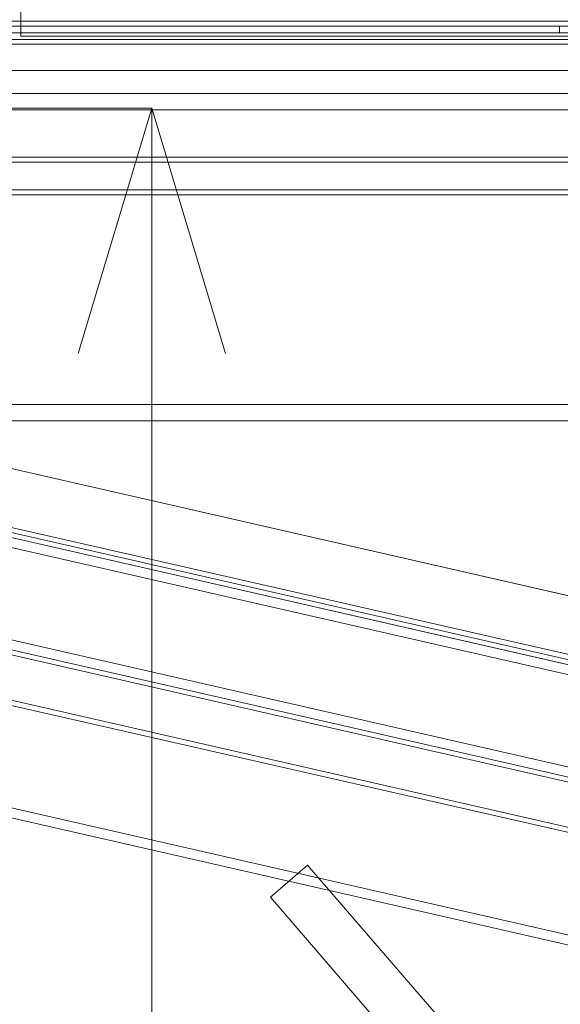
# Model space of a CAD drawing. Header units: millimetres. Extents: x -3490 to 61924, y -72580 to 6847.
# Tile 776 of 1056: x 24569 to 24900, y 694 to 1295. Entities that reach past the tile are written whole.
import ezdxf

# ---------------------------------------------------------------- set-up
doc = ezdxf.new("R2010")
doc.units = ezdxf.units.MM
for name, color, linetype, lineweight in [('COTAS_P', 1, 'Continuous', 0), ('lateral_briquetadora', 7, 'Continuous', 0), ('lateral_C05', 7, 'Continuous', 0), ('lateral_C10', 7, 'Continuous', 0)]:
    doc.layers.add(name, color=color, linetype=linetype, lineweight=lineweight)
doc.dimstyles.new('R19_100', dxfattribs={"dimtxt": 250, "dimasz": 150, "dimexe": 150, "dimexo": 80, "dimgap": 100, "dimtad": 1, "dimtih": 1, "dimtoh": 1, "dimdsep": 46, "dimcen": 0.09, "dimadec": 0, "dimazin": 0, "dimtfac": 1, "dimtdec": 4, "dimtofl": 0, "dimtmove": 0, "dimatfit": 3, "dimfxl": 1, "dimtolj": 1, "dimtzin": 0, "dimarcsym": 0})

# ---------------------------------------------------------------- blocks, each defined once
blk = doc.blocks.new('DIM_R29_4')
at = {"layer": 'COTAS_P'}
for p, q in [((15248.37, 1279.09), (24311.82, 4109.09)), ((24311.82, 4109.09), (24155.23, 4107.34)), ((24311.82, 4109.09), (24182.05, 4021.43)), ((24580.07, 3250), (24311.82, 4109.09)), ((15248.37, 1279.09), (15378.14, 1366.76)), ((15248.37, 1279.09), (15404.97, 1280.85)), ((15516.62, 420), (15248.37, 1279.09))]:
    blk.add_line(p, q, dxfattribs=at)
blk.add_text('9495 P', height=250, rotation=17.34062, dxfattribs=at).set_placement((19750.29, 2789.55))
blk = doc.blocks.new('DIM_R29_6')
at = {"layer": 'COTAS_P'}
for p, q in [((24580.07, 3250), (24980.07, 3250)), ((24980.07, 3250), (24935.07, 3100)), ((24980.07, 0), (24980.07, 3250)), ((24980.07, 3250), (25025.07, 3100)), ((24980.07, 0), (24935.07, 150)), ((24980.07, 0), (25025.07, 150)), ((24580.07, 0), (24980.07, 0))]:
    blk.add_line(p, q, dxfattribs=at)
blk.add_text('3250 P', height=250, rotation=90, dxfattribs=at).set_placement((24880.07, 1625))
blk = doc.blocks.new('DIM_R29_7')
at = {"layer": 'COTAS_P'}
for p, q in [((24250.07, 2141), (24400.07, 2186)), ((26750.07, 2141), (26600.07, 2186)), ((24250.07, 1241), (24250.07, 2141)), ((24250.07, 2141), (26750.07, 2141)), ((24250.07, 2141), (24400.07, 2096)), ((26750.07, 2141), (26600.07, 2096)), ((26750.07, 1241), (26750.07, 2141))]:
    blk.add_line(p, q, dxfattribs=at)
blk.add_text('2500 P', height=250, dxfattribs=at).set_placement((25500.07, 2241))
blk = doc.blocks.new('DIM_R29_8')
at = {"layer": 'COTAS_P'}
for p, q in [((24250.07, 1241), (24650.07, 1241)), ((24650.07, 1241), (24605.07, 1091)), ((24650.07, 0), (24650.07, 1241)), ((24650.07, 1241), (24695.07, 1091)), ((24650.07, 0), (24605.07, 150)), ((24650.07, 0), (24695.07, 150)), ((24250.07, 0), (24650.07, 0))]:
    blk.add_line(p, q, dxfattribs=at)
blk.add_text('1241 P', height=250, rotation=90, dxfattribs=at).set_placement((24550.07, 620.5))
blk = doc.blocks.new('DIM_R29_19')
at = {"layer": 'COTAS_P'}
for p, q in [((18820, 2240), (18619.96, 1362.51)), ((18619.96, 1362.51), (18776.21, 1373.05)), ((27699.96, -707.49), (18619.96, 1362.51)), ((18619.96, 1362.51), (18756.2, 1285.3)), ((27900, 170), (27699.96, -707.49)), ((27699.96, -707.49), (27563.71, -630.27)), ((27699.96, -707.49), (27543.71, -718.02))]:
    blk.add_line(p, q, dxfattribs=at)
blk.add_text('9312.96 P', height=250, rotation=167.15756, dxfattribs=at).set_placement((23137.73, 230.02))

msp = doc.modelspace()

# ---------------------------------------------------------------- linework, layer by layer
at = {"layer": 'lateral_briquetadora'}
for p, q in [((24570.067, 1315), (24570.067, 1285)), ((24570.067, 1285), (25130.067, 1285)), ((23750.067, 1264), (25950.067, 1264)), ((24980.067, 1264), (24000.067, 1264)), ((24150.067, 1264), (25950.067, 1264)), ((23750.067, 1250), (25950.067, 1250)), ((23900.067, 1250), (25800.067, 1250)), ((24150.067, 1250), (25800.067, 1250)), ((23750.067, 1240), (25950.067, 1240)), ((23900.067, 1240), (25800.067, 1240)), ((23750.067, 1060), (25950.067, 1060)), ((23900.067, 1060), (25800.067, 1060)), ((23900.067, 1050), (25800.067, 1050))]:
    msp.add_line(p, q, dxfattribs=at)
at = {"layer": 'lateral_C05'}
for p, q in [((24250.067, 1294), (26750.067, 1294)), ((24310.067, 1294), (26690.067, 1294)), ((24596.946, 1294), (24596.956, 1294)), ((24596.956, 1294), (24596.973, 1294)), ((24596.973, 1294), (24596.997, 1294)), ((24596.997, 1294), (24597.028, 1294)), ((24597.028, 1294), (24597.065, 1294)), ((24597.065, 1294), (24597.108, 1294)), ((24597.108, 1294), (24597.158, 1294)), ((24597.158, 1294), (24597.215, 1294)), ((24597.215, 1294), (24597.277, 1294)), ((24597.277, 1294), (24597.346, 1294)), ((24597.346, 1294), (24597.42, 1294)), ((24597.42, 1294), (24597.5, 1294)), ((24597.5, 1294), (24597.586, 1294)), ((24597.586, 1294), (24597.677, 1294)), ((24597.677, 1294), (24597.772, 1294)), ((24597.772, 1294), (24597.873, 1294)), ((24597.873, 1294), (24597.978, 1294)), ((24597.978, 1294), (24598.087, 1294)), ((24598.087, 1294), (24598.2, 1294)), ((24598.2, 1294), (24598.317, 1294)), ((24598.317, 1294), (24598.438, 1294)), ((24598.438, 1294), (24598.561, 1294)), ((24598.561, 1294), (24598.688, 1294)), ((24598.688, 1294), (24598.817, 1294)), ((24598.817, 1294), (24598.948, 1294)), ((24598.948, 1294), (24599.081, 1294)), ((24599.081, 1294), (24599.215, 1294)), ((24599.215, 1294), (24599.351, 1294)), ((24599.351, 1294), (24599.487, 1294)), ((24599.487, 1294), (24599.624, 1294)), ((24599.624, 1294), (24599.761, 1294)), ((24599.761, 1294), (24599.898, 1294)), ((24599.898, 1294), (24600.034, 1294)), ((24600.034, 1294), (24600.17, 1294)), ((24600.17, 1294), (24600.304, 1294)), ((24600.304, 1294), (24600.437, 1294)), ((24600.437, 1294), (24600.568, 1294)), ((24600.568, 1294), (24600.697, 1294)), ((24600.697, 1294), (24600.824, 1294)), ((24600.824, 1294), (24600.947, 1294)), ((24600.947, 1294), (24601.067, 1294)), ((24601.067, 1294), (24601.184, 1294)), ((24601.184, 1294), (24601.298, 1294)), ((24601.298, 1294), (24601.407, 1294)), ((24601.407, 1294), (24601.512, 1294)), ((24601.512, 1294), (24601.613, 1294)), ((24601.613, 1294), (24601.708, 1294)), ((24601.708, 1294), (24601.799, 1294)), ((24601.799, 1294), (24601.885, 1294)), ((24601.885, 1294), (24601.965, 1294)), ((24601.965, 1294), (24602.039, 1294)), ((24602.039, 1294), (24602.108, 1294)), ((24602.108, 1294), (24602.17, 1294)), ((24602.17, 1294), (24602.227, 1294)), ((24602.227, 1294), (24602.277, 1294)), ((24602.277, 1294), (24602.32, 1294)), ((24602.32, 1294), (24602.357, 1294)), ((24602.357, 1294), (24602.388, 1294)), ((24602.388, 1294), (24602.412, 1294)), ((24602.412, 1294), (24602.429, 1294)), ((24602.429, 1294), (24602.439, 1294)), ((24866.571, 1294), (24866.581, 1294)), ((24866.581, 1294), (24866.598, 1294)), ((24866.598, 1294), (24866.622, 1294)), ((24866.622, 1294), (24866.653, 1294)), ((24866.653, 1294), (24866.69, 1294)), ((24866.69, 1294), (24866.733, 1294)), ((24866.733, 1294), (24866.783, 1294)), ((24866.783, 1294), (24866.84, 1294)), ((24866.84, 1294), (24866.902, 1294)), ((24866.902, 1294), (24866.971, 1294)), ((24866.971, 1294), (24867.045, 1294)), ((24867.045, 1294), (24867.125, 1294)), ((24867.125, 1294), (24867.211, 1294)), ((24867.211, 1294), (24867.302, 1294)), ((24867.302, 1294), (24867.397, 1294)), ((24867.397, 1294), (24867.498, 1294)), ((24867.498, 1294), (24867.603, 1294)), ((24867.603, 1294), (24867.712, 1294)), ((24867.712, 1294), (24867.825, 1294)), ((24867.825, 1294), (24867.942, 1294)), ((24867.942, 1294), (24868.063, 1294)), ((24868.063, 1294), (24868.186, 1294)), ((24868.186, 1294), (24868.313, 1294)), ((24868.313, 1294), (24868.442, 1294)), ((24868.442, 1294), (24868.573, 1294)), ((24868.573, 1294), (24868.706, 1294)), ((24868.706, 1294), (24868.84, 1294)), ((24868.84, 1294), (24868.976, 1294)), ((24868.976, 1294), (24869.112, 1294)), ((24869.112, 1294), (24869.249, 1294)), ((24869.249, 1294), (24869.386, 1294)), ((24869.386, 1294), (24869.523, 1294)), ((24869.523, 1294), (24869.659, 1294)), ((24869.659, 1294), (24869.795, 1294)), ((24869.795, 1294), (24869.929, 1294)), ((24869.929, 1294), (24870.062, 1294)), ((24870.062, 1294), (24870.193, 1294)), ((24870.193, 1294), (24870.322, 1294)), ((24870.322, 1294), (24870.449, 1294)), ((24870.449, 1294), (24870.572, 1294)), ((24870.572, 1294), (24870.692, 1294)), ((24870.692, 1294), (24870.809, 1294)), ((24870.809, 1294), (24870.923, 1294)), ((24870.923, 1294), (24871.032, 1294)), ((24871.032, 1294), (24871.137, 1294)), ((24871.137, 1294), (24871.238, 1294)), ((24871.238, 1294), (24871.333, 1294)), ((24871.333, 1294), (24871.424, 1294)), ((24871.424, 1294), (24871.51, 1294)), ((24871.51, 1294), (24871.59, 1294)), ((24871.59, 1294), (24871.664, 1294)), ((24871.664, 1294), (24871.733, 1294)), ((24871.733, 1294), (24871.795, 1294)), ((24871.795, 1294), (24871.852, 1294)), ((24871.852, 1294), (24871.902, 1294)), ((24871.902, 1294), (24871.945, 1294)), ((24871.945, 1294), (24871.982, 1294)), ((24871.982, 1294), (24872.013, 1294)), ((24872.013, 1294), (24872.037, 1294)), ((24872.037, 1294), (24872.054, 1294)), ((24872.054, 1294), (24872.064, 1294)), ((24250.067, 1291), (26750.067, 1291)), ((24300.067, 1291), (24899.317, 1291)), ((24310.067, 1291), (26690.067, 1291)), ((24596.696, 1291), (24596.707, 1291)), ((24596.707, 1291), (24596.726, 1291)), ((24596.726, 1291), (24596.752, 1291)), ((24596.752, 1291), (24596.785, 1291)), ((24596.785, 1291), (24596.826, 1291)), ((24596.826, 1291), (24596.873, 1291)), ((24596.873, 1291), (24596.928, 1291)), ((24596.928, 1291), (24596.99, 1291)), ((24596.946, 1291), (24596.956, 1291)), ((24596.956, 1291), (24596.973, 1291)), ((24596.973, 1291), (24596.997, 1291)), ((24596.99, 1291), (24597.058, 1291)), ((24596.997, 1291), (24597.028, 1291)), ((24597.028, 1291), (24597.065, 1291)), ((24597.058, 1291), (24597.133, 1291)), ((24597.065, 1291), (24597.108, 1291)), ((24597.108, 1291), (24597.158, 1291)), ((24597.133, 1291), (24597.214, 1291)), ((24597.158, 1291), (24597.215, 1291)), ((24597.214, 1291), (24597.301, 1291)), ((24597.215, 1291), (24597.277, 1291)), ((24597.277, 1291), (24597.346, 1291)), ((24597.301, 1291), (24597.394, 1291)), ((24597.346, 1291), (24597.42, 1291)), ((24597.394, 1291), (24597.493, 1291)), ((24597.42, 1291), (24597.5, 1291)), ((24597.493, 1291), (24597.598, 1291)), ((24597.5, 1291), (24597.586, 1291)), ((24597.586, 1291), (24597.677, 1291)), ((24597.598, 1291), (24597.707, 1291)), ((24597.677, 1291), (24597.772, 1291)), ((24597.707, 1291), (24597.822, 1291)), ((24597.772, 1291), (24597.873, 1291)), ((24597.822, 1291), (24597.941, 1291)), ((24597.873, 1291), (24597.978, 1291)), ((24597.941, 1291), (24598.065, 1291)), ((24597.978, 1291), (24598.087, 1291)), ((24598.065, 1291), (24598.192, 1291)), ((24598.087, 1291), (24598.2, 1291)), ((24598.192, 1291), (24598.324, 1291)), ((24598.2, 1291), (24598.317, 1291)), ((24598.317, 1291), (24598.438, 1291)), ((24598.324, 1291), (24598.459, 1291)), ((24598.438, 1291), (24598.561, 1291)), ((24598.459, 1291), (24598.596, 1291)), ((24598.561, 1291), (24598.688, 1291)), ((24598.596, 1291), (24598.737, 1291)), ((24598.688, 1291), (24598.817, 1291)), ((24598.737, 1291), (24598.88, 1291)), ((24598.817, 1291), (24598.948, 1291)), ((24598.88, 1291), (24599.025, 1291)), ((24598.948, 1291), (24599.081, 1291)), ((24599.025, 1291), (24599.172, 1291)), ((24599.081, 1291), (24599.215, 1291)), ((24599.172, 1291), (24599.319, 1291)), ((24599.215, 1291), (24599.351, 1291)), ((24599.319, 1291), (24599.468, 1291)), ((24599.351, 1291), (24599.487, 1291)), ((24599.468, 1291), (24599.618, 1291)), ((24599.487, 1291), (24599.624, 1291)), ((24599.618, 1291), (24599.767, 1291)), ((24599.624, 1291), (24599.761, 1291)), ((24599.761, 1291), (24599.898, 1291)), ((24599.767, 1291), (24599.917, 1291)), ((24599.898, 1291), (24600.034, 1291)), ((24599.917, 1291), (24600.066, 1291)), ((24600.034, 1291), (24600.17, 1291)), ((24600.066, 1291), (24600.213, 1291)), ((24600.17, 1291), (24600.304, 1291)), ((24600.213, 1291), (24600.36, 1291)), ((24600.304, 1291), (24600.437, 1291)), ((24600.36, 1291), (24600.505, 1291)), ((24600.437, 1291), (24600.568, 1291)), ((24600.505, 1291), (24600.648, 1291)), ((24600.568, 1291), (24600.697, 1291)), ((24600.648, 1291), (24600.789, 1291)), ((24600.697, 1291), (24600.824, 1291)), ((24600.789, 1291), (24600.926, 1291)), ((24600.824, 1291), (24600.947, 1291)), ((24600.926, 1291), (24601.061, 1291)), ((24600.947, 1291), (24601.067, 1291)), ((24601.061, 1291), (24601.192, 1291)), ((24601.067, 1291), (24601.184, 1291)), ((24601.184, 1291), (24601.298, 1291)), ((24601.192, 1291), (24601.32, 1291)), ((24601.298, 1291), (24601.407, 1291)), ((24601.32, 1291), (24601.444, 1291)), ((24601.407, 1291), (24601.512, 1291)), ((24601.444, 1291), (24601.563, 1291)), ((24601.512, 1291), (24601.613, 1291)), ((24601.563, 1291), (24601.678, 1291)), ((24601.613, 1291), (24601.708, 1291)), ((24601.678, 1291), (24601.787, 1291)), ((24601.708, 1291), (24601.799, 1291)), ((24601.787, 1291), (24601.892, 1291)), ((24601.799, 1291), (24601.885, 1291)), ((24601.885, 1291), (24601.965, 1291)), ((24601.892, 1291), (24601.991, 1291)), ((24601.965, 1291), (24602.039, 1291)), ((24601.991, 1291), (24602.084, 1291)), ((24602.039, 1291), (24602.108, 1291)), ((24602.084, 1291), (24602.171, 1291)), ((24602.108, 1291), (24602.17, 1291)), ((24602.17, 1291), (24602.227, 1291)), ((24602.171, 1291), (24602.252, 1291)), ((24602.227, 1291), (24602.277, 1291)), ((24602.252, 1291), (24602.327, 1291)), ((24602.277, 1291), (24602.32, 1291)), ((24602.32, 1291), (24602.357, 1291)), ((24602.327, 1291), (24602.395, 1291)), ((24602.357, 1291), (24602.388, 1291)), ((24602.388, 1291), (24602.412, 1291)), ((24602.395, 1291), (24602.457, 1291)), ((24602.412, 1291), (24602.429, 1291)), ((24602.429, 1291), (24602.439, 1291)), ((24602.457, 1291), (24602.512, 1291)), ((24602.512, 1291), (24602.559, 1291)), ((24602.559, 1291), (24602.6, 1291)), ((24602.6, 1291), (24602.633, 1291)), ((24602.633, 1291), (24602.659, 1291)), ((24602.659, 1291), (24602.678, 1291)), ((24602.678, 1291), (24602.689, 1291)), ((24862.326, 1291), (24862.341, 1291)), ((24862.341, 1291), (24862.363, 1291)), ((24862.363, 1291), (24862.393, 1291)), ((24862.393, 1291), (24862.43, 1291)), ((24862.43, 1291), (24862.474, 1291)), ((24862.474, 1291), (24862.525, 1291)), ((24862.525, 1291), (24862.583, 1291)), ((24862.583, 1291), (24862.648, 1291)), ((24862.648, 1291), (24862.719, 1291)), ((24862.719, 1291), (24862.797, 1291)), ((24862.797, 1291), (24862.882, 1291)), ((24862.882, 1291), (24862.972, 1291)), ((24862.972, 1291), (24863.068, 1291)), ((24863.068, 1291), (24863.17, 1291)), ((24863.17, 1291), (24863.277, 1291)), ((24863.277, 1291), (24863.389, 1291)), ((24863.389, 1291), (24863.506, 1291)), ((24863.506, 1291), (24863.628, 1291)), ((24863.628, 1291), (24863.753, 1291)), ((24863.753, 1291), (24863.883, 1291)), ((24863.883, 1291), (24864.016, 1291)), ((24864.016, 1291), (24864.152, 1291)), ((24864.152, 1291), (24864.291, 1291)), ((24864.198, 1291), (24864.211, 1291)), ((24864.221, 1291), (24864.204, 1291)), ((24864.211, 1291), (24864.231, 1291)), ((24864.245, 1291), (24864.221, 1291)), ((24864.231, 1291), (24864.259, 1291)), ((24864.277, 1291), (24864.245, 1291)), ((24864.259, 1291), (24864.294, 1291)), ((24864.316, 1291), (24864.277, 1291)), ((24864.291, 1291), (24864.433, 1291)), ((24864.294, 1291), (24864.336, 1291)), ((24864.362, 1291), (24864.316, 1291)), ((24864.336, 1291), (24864.385, 1291)), ((24864.415, 1291), (24864.362, 1291)), ((24864.385, 1291), (24864.442, 1291)), ((24864.475, 1291), (24864.415, 1291)), ((24864.433, 1291), (24864.577, 1291)), ((24864.442, 1291), (24864.505, 1291)), ((24864.542, 1291), (24864.475, 1291)), ((24864.505, 1291), (24864.575, 1291)), ((24864.615, 1291), (24864.542, 1291)), ((24864.651, 1291), (24864.575, 1291)), ((24864.577, 1291), (24864.723, 1291)), ((24864.695, 1291), (24864.615, 1291)), ((24868.901, 1291), (24864.651, 1291)), ((24864.78, 1291), (24864.695, 1291)), ((24864.723, 1291), (24864.87, 1291)), ((24864.872, 1291), (24864.78, 1291)), ((24864.87, 1291), (24865.019, 1291)), ((24864.97, 1291), (24864.872, 1291)), ((24865.073, 1291), (24864.97, 1291)), ((24865.019, 1291), (24865.168, 1291)), ((24865.182, 1291), (24865.073, 1291)), ((24865.317, 1291), (24865.168, 1291)), ((24865.295, 1291), (24865.182, 1291)), ((24865.413, 1291), (24865.295, 1291)), ((24873.317, 1291), (24865.317, 1291)), ((24865.536, 1291), (24865.413, 1291)), ((24865.663, 1291), (24865.536, 1291)), ((24865.793, 1291), (24865.663, 1291)), ((24865.927, 1291), (24865.793, 1291)), ((24866.064, 1291), (24865.927, 1291)), ((24866.204, 1291), (24866.064, 1291)), ((24866.347, 1291), (24866.204, 1291)), ((24866.491, 1291), (24866.347, 1291)), ((24866.638, 1291), (24866.491, 1291)), ((24866.571, 1291), (24866.581, 1291)), ((24866.581, 1291), (24866.598, 1291)), ((24866.598, 1291), (24866.622, 1291)), ((24866.622, 1291), (24866.653, 1291)), ((24866.785, 1291), (24866.638, 1291)), ((24866.653, 1291), (24866.69, 1291)), ((24866.69, 1291), (24866.733, 1291)), ((24866.733, 1291), (24866.783, 1291)), ((24866.783, 1291), (24866.84, 1291)), ((24866.934, 1291), (24866.785, 1291)), ((24866.84, 1291), (24866.902, 1291)), ((24866.902, 1291), (24866.971, 1291)), ((24867.083, 1291), (24866.934, 1291)), ((24866.971, 1291), (24867.045, 1291)), ((24867.045, 1291), (24867.125, 1291)), ((24867.233, 1291), (24867.083, 1291)), ((24867.125, 1291), (24867.211, 1291)), ((24867.211, 1291), (24867.302, 1291)), ((24867.382, 1291), (24867.233, 1291)), ((24867.302, 1291), (24867.397, 1291)), ((24867.531, 1291), (24867.382, 1291)), ((24867.397, 1291), (24867.498, 1291)), ((24867.498, 1291), (24867.603, 1291)), ((24867.679, 1291), (24867.531, 1291)), ((24867.603, 1291), (24867.712, 1291)), ((24867.826, 1291), (24867.679, 1291)), ((24867.712, 1291), (24867.825, 1291)), ((24867.825, 1291), (24867.942, 1291)), ((24867.972, 1291), (24867.826, 1291)), ((24867.942, 1291), (24868.063, 1291)), ((24868.115, 1291), (24867.972, 1291)), ((24868.063, 1291), (24868.186, 1291)), ((24868.256, 1291), (24868.115, 1291)), ((24868.186, 1291), (24868.313, 1291)), ((24868.395, 1291), (24868.256, 1291)), ((24868.313, 1291), (24868.442, 1291)), ((24868.53, 1291), (24868.395, 1291)), ((24868.442, 1291), (24868.573, 1291)), ((24868.662, 1291), (24868.53, 1291)), ((24868.573, 1291), (24868.706, 1291)), ((24868.791, 1291), (24868.662, 1291)), ((24868.706, 1291), (24868.84, 1291)), ((24868.916, 1291), (24868.791, 1291)), ((24868.84, 1291), (24868.976, 1291)), ((24868.901, 1291), (24868.983, 1291)), ((24869.036, 1291), (24868.916, 1291)), ((24868.976, 1291), (24869.112, 1291)), ((24868.983, 1291), (24869.071, 1291)), ((24869.152, 1291), (24869.036, 1291)), ((24869.071, 1291), (24869.165, 1291)), ((24869.112, 1291), (24869.249, 1291)), ((24869.262, 1291), (24869.152, 1291)), ((24869.165, 1291), (24869.265, 1291)), ((24869.249, 1291), (24869.386, 1291)), ((24869.368, 1291), (24869.262, 1291)), ((24869.265, 1291), (24869.37, 1291)), ((24869.468, 1291), (24869.368, 1291)), ((24869.37, 1291), (24869.48, 1291)), ((24869.386, 1291), (24869.523, 1291)), ((24869.563, 1291), (24869.468, 1291)), ((24869.48, 1291), (24869.595, 1291)), ((24869.523, 1291), (24869.659, 1291)), ((24869.652, 1291), (24869.563, 1291)), ((24869.595, 1291), (24869.715, 1291)), ((24869.734, 1291), (24869.652, 1291)), ((24869.659, 1291), (24869.795, 1291)), ((24869.715, 1291), (24869.839, 1291)), ((24869.734, 1291), (24873.984, 1291)), ((24869.795, 1291), (24869.929, 1291)), ((24869.839, 1291), (24869.967, 1291)), ((24869.929, 1291), (24870.062, 1291)), ((24869.967, 1291), (24870.098, 1291)), ((24870.062, 1291), (24870.193, 1291)), ((24870.098, 1291), (24870.233, 1291)), ((24870.193, 1291), (24870.322, 1291)), ((24870.233, 1291), (24870.371, 1291)), ((24870.322, 1291), (24870.449, 1291)), ((24870.371, 1291), (24870.511, 1291)), ((24870.449, 1291), (24870.572, 1291)), ((24870.511, 1291), (24870.654, 1291)), ((24870.572, 1291), (24870.692, 1291)), ((24870.654, 1291), (24870.798, 1291)), ((24870.692, 1291), (24870.809, 1291)), ((24870.798, 1291), (24870.944, 1291)), ((24870.809, 1291), (24870.923, 1291)), ((24870.923, 1291), (24871.032, 1291)), ((24870.944, 1291), (24871.092, 1291)), ((24871.032, 1291), (24871.137, 1291)), ((24871.092, 1291), (24871.24, 1291)), ((24871.137, 1291), (24871.238, 1291)), ((24871.238, 1291), (24871.333, 1291)), ((24871.24, 1291), (24871.389, 1291)), ((24871.333, 1291), (24871.424, 1291)), ((24871.389, 1291), (24871.538, 1291)), ((24871.424, 1291), (24871.51, 1291)), ((24871.51, 1291), (24871.59, 1291)), ((24871.538, 1291), (24871.687, 1291)), ((24871.59, 1291), (24871.664, 1291)), ((24871.664, 1291), (24871.733, 1291)), ((24871.687, 1291), (24871.835, 1291)), ((24871.733, 1291), (24871.795, 1291)), ((24871.795, 1291), (24871.852, 1291)), ((24871.835, 1291), (24871.982, 1291)), ((24871.852, 1291), (24871.902, 1291)), ((24871.902, 1291), (24871.945, 1291)), ((24871.945, 1291), (24871.982, 1291)), ((24871.982, 1291), (24872.128, 1291)), ((24871.982, 1291), (24872.013, 1291)), ((24872.013, 1291), (24872.037, 1291)), ((24872.037, 1291), (24872.054, 1291)), ((24872.054, 1291), (24872.064, 1291)), ((24872.128, 1291), (24872.272, 1291)), ((24872.272, 1291), (24872.414, 1291)), ((24872.414, 1291), (24872.553, 1291)), ((24872.553, 1291), (24872.69, 1291)), ((24872.69, 1291), (24872.824, 1291)), ((24872.824, 1291), (24872.955, 1291)), ((24872.955, 1291), (24873.081, 1291)), ((24873.081, 1291), (24873.204, 1291)), ((24873.204, 1291), (24873.322, 1291)), ((24873.317, 1291), (24873.465, 1291)), ((24873.322, 1291), (24873.436, 1291)), ((24873.436, 1291), (24873.545, 1291)), ((24873.465, 1291), (24873.612, 1291)), ((24873.545, 1291), (24873.648, 1291)), ((24873.612, 1291), (24873.758, 1291)), ((24873.648, 1291), (24873.747, 1291)), ((24873.747, 1291), (24873.839, 1291)), ((24873.758, 1291), (24873.903, 1291)), ((24873.839, 1291), (24873.926, 1291)), ((24873.903, 1291), (24874.046, 1291)), ((24873.926, 1291), (24874.006, 1291)), ((24873.984, 1291), (24874.056, 1291)), ((24874.006, 1291), (24874.08, 1291)), ((24874.046, 1291), (24874.188, 1291)), ((24874.122, 1291), (24874.056, 1291)), ((24874.08, 1291), (24874.148, 1291)), ((24874.182, 1291), (24874.122, 1291)), ((24874.148, 1291), (24874.209, 1291)), ((24874.236, 1291), (24874.182, 1291)), ((24874.188, 1291), (24874.328, 1291)), ((24874.209, 1291), (24874.263, 1291)), ((24874.284, 1291), (24874.236, 1291)), ((24874.263, 1291), (24874.31, 1291)), ((24874.326, 1291), (24874.284, 1291)), ((24874.31, 1291), (24874.35, 1291)), ((24874.361, 1291), (24874.326, 1291)), ((24874.328, 1291), (24874.466, 1291)), ((24874.35, 1291), (24874.383, 1291)), ((24874.39, 1291), (24874.361, 1291)), ((24874.383, 1291), (24874.409, 1291)), ((24874.413, 1291), (24874.39, 1291)), ((24874.429, 1291), (24874.413, 1291)), ((24874.428, 1291), (24874.439, 1291)), ((24874.466, 1291), (24874.6, 1291)), ((24874.6, 1291), (24874.732, 1291)), ((24874.732, 1291), (24874.86, 1291)), ((24874.86, 1291), (24874.984, 1291)), ((24874.984, 1291), (24875.105, 1291)), ((24875.105, 1291), (24875.221, 1291)), ((24875.332, 1291), (24875.221, 1291)), ((24875.439, 1291), (24875.332, 1291)), ((24875.54, 1291), (24875.439, 1291)), ((24875.637, 1291), (24875.54, 1291)), ((24875.727, 1291), (24875.637, 1291)), ((24875.812, 1291), (24875.727, 1291)), ((24875.891, 1291), (24875.812, 1291)), ((24875.963, 1291), (24875.891, 1291)), ((24876.029, 1291), (24875.963, 1291)), ((24876.089, 1291), (24876.029, 1291)), ((24876.142, 1291), (24876.089, 1291)), ((24876.188, 1291), (24876.142, 1291)), ((24876.228, 1291), (24876.188, 1291)), ((24876.26, 1291), (24876.228, 1291)), ((24876.285, 1291), (24876.26, 1291)), ((24876.303, 1291), (24876.285, 1291)), ((24876.314, 1291), (24876.303, 1291)), ((24899.317, 1287), (24899.317, 1291)), ((24300.067, 1287), (26700.067, 1287)), ((24300.067, 1287), (24899.317, 1287)), ((24300.067, 1283), (26700.067, 1283)), ((24310.067, 1283), (26690.067, 1283)), ((24596.696, 1287), (24596.707, 1287)), ((24596.707, 1287), (24596.726, 1287)), ((24596.726, 1287), (24596.752, 1287)), ((24596.752, 1287), (24596.785, 1287)), ((24596.785, 1287), (24596.826, 1287)), ((24596.826, 1287), (24596.873, 1287)), ((24596.873, 1287), (24596.928, 1287)), ((24596.928, 1287), (24596.99, 1287)), ((24596.946, 1287), (24596.956, 1287)), ((24596.946, 1283), (24596.956, 1283)), ((24596.956, 1287), (24596.973, 1287)), ((24596.956, 1283), (24596.973, 1283)), ((24596.973, 1287), (24596.997, 1287)), ((24596.973, 1283), (24596.997, 1283)), ((24596.99, 1287), (24597.058, 1287)), ((24596.997, 1287), (24597.028, 1287)), ((24596.997, 1283), (24597.028, 1283)), ((24597.028, 1287), (24597.065, 1287)), ((24597.028, 1283), (24597.065, 1283)), ((24597.058, 1287), (24597.133, 1287)), ((24597.065, 1287), (24597.108, 1287)), ((24597.065, 1283), (24597.108, 1283)), ((24597.108, 1287), (24597.158, 1287)), ((24597.108, 1283), (24597.158, 1283)), ((24597.133, 1287), (24597.214, 1287)), ((24597.158, 1287), (24597.215, 1287)), ((24597.158, 1283), (24597.215, 1283)), ((24597.214, 1287), (24597.301, 1287)), ((24597.215, 1287), (24597.277, 1287)), ((24597.215, 1283), (24597.277, 1283)), ((24597.277, 1287), (24597.346, 1287)), ((24597.277, 1283), (24597.346, 1283)), ((24597.301, 1287), (24597.394, 1287)), ((24597.346, 1287), (24597.42, 1287)), ((24597.346, 1283), (24597.42, 1283)), ((24597.394, 1287), (24597.493, 1287)), ((24597.42, 1287), (24597.5, 1287)), ((24597.42, 1283), (24597.5, 1283)), ((24597.493, 1287), (24597.598, 1287)), ((24597.5, 1287), (24597.586, 1287)), ((24597.5, 1283), (24597.586, 1283)), ((24597.586, 1287), (24597.677, 1287)), ((24597.586, 1283), (24597.677, 1283)), ((24597.598, 1287), (24597.707, 1287)), ((24597.677, 1287), (24597.772, 1287)), ((24597.677, 1283), (24597.772, 1283)), ((24597.707, 1287), (24597.822, 1287)), ((24597.772, 1287), (24597.873, 1287)), ((24597.772, 1283), (24597.873, 1283)), ((24597.822, 1287), (24597.941, 1287)), ((24597.873, 1287), (24597.978, 1287)), ((24597.873, 1283), (24597.978, 1283)), ((24597.941, 1287), (24598.065, 1287)), ((24597.978, 1287), (24598.087, 1287)), ((24597.978, 1283), (24598.087, 1283)), ((24598.065, 1287), (24598.192, 1287)), ((24598.087, 1287), (24598.2, 1287)), ((24598.087, 1283), (24598.2, 1283)), ((24598.192, 1287), (24598.324, 1287)), ((24598.2, 1287), (24598.317, 1287)), ((24598.2, 1283), (24598.317, 1283)), ((24598.317, 1287), (24598.438, 1287)), ((24598.317, 1283), (24598.438, 1283)), ((24598.324, 1287), (24598.459, 1287)), ((24598.438, 1287), (24598.561, 1287)), ((24598.438, 1283), (24598.561, 1283)), ((24598.459, 1287), (24598.596, 1287)), ((24598.561, 1287), (24598.688, 1287)), ((24598.561, 1283), (24598.688, 1283)), ((24598.596, 1287), (24598.737, 1287)), ((24598.688, 1287), (24598.817, 1287)), ((24598.688, 1283), (24598.817, 1283)), ((24598.737, 1287), (24598.88, 1287)), ((24598.817, 1287), (24598.948, 1287)), ((24598.817, 1283), (24598.948, 1283)), ((24598.88, 1287), (24599.025, 1287)), ((24598.948, 1287), (24599.081, 1287)), ((24598.948, 1283), (24599.081, 1283)), ((24599.025, 1287), (24599.172, 1287)), ((24599.081, 1287), (24599.215, 1287)), ((24599.081, 1283), (24599.215, 1283)), ((24599.172, 1287), (24599.319, 1287)), ((24599.215, 1287), (24599.351, 1287)), ((24599.215, 1283), (24599.351, 1283)), ((24599.319, 1287), (24599.468, 1287)), ((24599.351, 1287), (24599.487, 1287)), ((24599.351, 1283), (24599.487, 1283)), ((24599.468, 1287), (24599.618, 1287)), ((24599.487, 1287), (24599.624, 1287)), ((24599.487, 1283), (24599.624, 1283)), ((24599.618, 1287), (24599.767, 1287)), ((24599.624, 1287), (24599.761, 1287)), ((24599.624, 1283), (24599.761, 1283)), ((24599.761, 1287), (24599.898, 1287)), ((24599.761, 1283), (24599.898, 1283)), ((24599.767, 1287), (24599.917, 1287)), ((24599.898, 1287), (24600.034, 1287)), ((24599.898, 1283), (24600.034, 1283)), ((24599.917, 1287), (24600.066, 1287)), ((24600.034, 1287), (24600.17, 1287)), ((24600.034, 1283), (24600.17, 1283)), ((24600.066, 1287), (24600.213, 1287)), ((24600.17, 1287), (24600.304, 1287)), ((24600.17, 1283), (24600.304, 1283)), ((24600.213, 1287), (24600.36, 1287)), ((24600.304, 1287), (24600.437, 1287)), ((24600.304, 1283), (24600.437, 1283)), ((24600.36, 1287), (24600.505, 1287)), ((24600.437, 1287), (24600.568, 1287)), ((24600.437, 1283), (24600.568, 1283)), ((24600.505, 1287), (24600.648, 1287)), ((24600.568, 1287), (24600.697, 1287)), ((24600.568, 1283), (24600.697, 1283)), ((24600.648, 1287), (24600.789, 1287)), ((24600.697, 1287), (24600.824, 1287)), ((24600.697, 1283), (24600.824, 1283)), ((24600.789, 1287), (24600.926, 1287)), ((24600.824, 1287), (24600.947, 1287)), ((24600.824, 1283), (24600.947, 1283)), ((24600.926, 1287), (24601.061, 1287)), ((24600.947, 1287), (24601.067, 1287)), ((24600.947, 1283), (24601.067, 1283)), ((24601.061, 1287), (24601.192, 1287)), ((24601.067, 1287), (24601.184, 1287)), ((24601.067, 1283), (24601.184, 1283)), ((24601.184, 1287), (24601.298, 1287)), ((24601.184, 1283), (24601.298, 1283)), ((24601.192, 1287), (24601.32, 1287)), ((24601.298, 1287), (24601.407, 1287)), ((24601.298, 1283), (24601.407, 1283)), ((24601.32, 1287), (24601.444, 1287)), ((24601.407, 1287), (24601.512, 1287)), ((24601.407, 1283), (24601.512, 1283)), ((24601.444, 1287), (24601.563, 1287)), ((24601.512, 1287), (24601.613, 1287)), ((24601.512, 1283), (24601.613, 1283)), ((24601.563, 1287), (24601.678, 1287)), ((24601.613, 1287), (24601.708, 1287)), ((24601.613, 1283), (24601.708, 1283)), ((24601.678, 1287), (24601.787, 1287)), ((24601.708, 1287), (24601.799, 1287)), ((24601.708, 1283), (24601.799, 1283)), ((24601.787, 1287), (24601.892, 1287)), ((24601.799, 1287), (24601.885, 1287)), ((24601.799, 1283), (24601.885, 1283)), ((24601.885, 1287), (24601.965, 1287)), ((24601.885, 1283), (24601.965, 1283)), ((24601.892, 1287), (24601.991, 1287)), ((24601.965, 1287), (24602.039, 1287)), ((24601.965, 1283), (24602.039, 1283)), ((24601.991, 1287), (24602.084, 1287)), ((24602.039, 1287), (24602.108, 1287)), ((24602.039, 1283), (24602.108, 1283)), ((24602.084, 1287), (24602.171, 1287)), ((24602.108, 1287), (24602.17, 1287)), ((24602.108, 1283), (24602.17, 1283)), ((24602.17, 1287), (24602.227, 1287)), ((24602.17, 1283), (24602.227, 1283)), ((24602.171, 1287), (24602.252, 1287)), ((24602.227, 1287), (24602.277, 1287)), ((24602.227, 1283), (24602.277, 1283)), ((24602.252, 1287), (24602.327, 1287)), ((24602.277, 1287), (24602.32, 1287)), ((24602.277, 1283), (24602.32, 1283)), ((24602.32, 1287), (24602.357, 1287)), ((24602.32, 1283), (24602.357, 1283)), ((24602.327, 1287), (24602.395, 1287)), ((24602.357, 1287), (24602.388, 1287)), ((24602.357, 1283), (24602.388, 1283)), ((24602.388, 1287), (24602.412, 1287)), ((24602.388, 1283), (24602.412, 1283)), ((24602.395, 1287), (24602.457, 1287)), ((24602.412, 1287), (24602.429, 1287)), ((24602.412, 1283), (24602.429, 1283)), ((24602.429, 1287), (24602.439, 1287)), ((24602.429, 1283), (24602.439, 1283)), ((24602.457, 1287), (24602.512, 1287)), ((24602.512, 1287), (24602.559, 1287)), ((24602.559, 1287), (24602.6, 1287)), ((24602.6, 1287), (24602.633, 1287)), ((24602.633, 1287), (24602.659, 1287)), ((24602.659, 1287), (24602.678, 1287)), ((24602.678, 1287), (24602.689, 1287)), ((24862.326, 1287), (24862.341, 1287)), ((24862.341, 1287), (24862.363, 1287)), ((24862.363, 1287), (24862.393, 1287)), ((24862.393, 1287), (24862.43, 1287)), ((24862.43, 1287), (24862.474, 1287)), ((24862.474, 1287), (24862.525, 1287)), ((24862.525, 1287), (24862.583, 1287)), ((24862.583, 1287), (24862.648, 1287)), ((24862.648, 1287), (24862.719, 1287)), ((24862.719, 1287), (24862.797, 1287)), ((24862.797, 1287), (24862.882, 1287)), ((24862.882, 1287), (24862.972, 1287)), ((24862.972, 1287), (24863.068, 1287)), ((24863.068, 1287), (24863.17, 1287)), ((24863.17, 1287), (24863.277, 1287)), ((24863.277, 1287), (24863.389, 1287)), ((24863.389, 1287), (24863.506, 1287)), ((24863.506, 1287), (24863.628, 1287)), ((24863.628, 1287), (24863.753, 1287)), ((24863.753, 1287), (24863.883, 1287)), ((24863.883, 1287), (24864.016, 1287)), ((24864.016, 1287), (24864.152, 1287)), ((24864.152, 1287), (24864.291, 1287)), ((24864.198, 1287), (24864.211, 1287)), ((24864.221, 1287), (24864.204, 1287)), ((24864.211, 1287), (24864.231, 1287)), ((24864.245, 1287), (24864.221, 1287)), ((24864.231, 1287), (24864.259, 1287)), ((24864.277, 1287), (24864.245, 1287)), ((24864.259, 1287), (24864.294, 1287)), ((24864.316, 1287), (24864.277, 1287)), ((24864.291, 1287), (24864.433, 1287)), ((24864.294, 1287), (24864.336, 1287)), ((24864.362, 1287), (24864.316, 1287)), ((24864.336, 1287), (24864.385, 1287)), ((24864.415, 1287), (24864.362, 1287)), ((24864.385, 1287), (24864.442, 1287)), ((24864.475, 1287), (24864.415, 1287)), ((24864.433, 1287), (24864.577, 1287)), ((24864.442, 1287), (24864.505, 1287)), ((24864.542, 1287), (24864.475, 1287)), ((24864.505, 1287), (24864.575, 1287)), ((24864.615, 1287), (24864.542, 1287)), ((24864.651, 1287), (24864.575, 1287)), ((24864.577, 1287), (24864.723, 1287)), ((24864.695, 1287), (24864.615, 1287)), ((24868.901, 1287), (24864.651, 1287)), ((24864.78, 1287), (24864.695, 1287)), ((24864.723, 1287), (24864.87, 1287)), ((24864.872, 1287), (24864.78, 1287)), ((24864.87, 1287), (24865.019, 1287)), ((24864.97, 1287), (24864.872, 1287)), ((24865.073, 1287), (24864.97, 1287)), ((24865.019, 1287), (24865.168, 1287)), ((24865.182, 1287), (24865.073, 1287)), ((24865.317, 1287), (24865.168, 1287)), ((24865.295, 1287), (24865.182, 1287)), ((24865.413, 1287), (24865.295, 1287)), ((24873.317, 1287), (24865.317, 1287)), ((24865.536, 1287), (24865.413, 1287)), ((24865.663, 1287), (24865.536, 1287)), ((24865.793, 1287), (24865.663, 1287)), ((24865.927, 1287), (24865.793, 1287)), ((24866.064, 1287), (24865.927, 1287)), ((24866.204, 1287), (24866.064, 1287)), ((24866.347, 1287), (24866.204, 1287)), ((24866.491, 1287), (24866.347, 1287)), ((24866.638, 1287), (24866.491, 1287)), ((24866.571, 1287), (24866.581, 1287)), ((24866.571, 1283), (24866.581, 1283)), ((24866.581, 1287), (24866.598, 1287)), ((24866.581, 1283), (24866.598, 1283)), ((24866.598, 1287), (24866.622, 1287)), ((24866.598, 1283), (24866.622, 1283)), ((24866.622, 1287), (24866.653, 1287)), ((24866.622, 1283), (24866.653, 1283)), ((24866.785, 1287), (24866.638, 1287)), ((24866.653, 1287), (24866.69, 1287)), ((24866.653, 1283), (24866.69, 1283)), ((24866.69, 1287), (24866.733, 1287)), ((24866.69, 1283), (24866.733, 1283)), ((24866.733, 1287), (24866.783, 1287)), ((24866.733, 1283), (24866.783, 1283)), ((24866.783, 1287), (24866.84, 1287)), ((24866.783, 1283), (24866.84, 1283)), ((24866.934, 1287), (24866.785, 1287)), ((24866.84, 1287), (24866.902, 1287)), ((24866.84, 1283), (24866.902, 1283)), ((24866.902, 1287), (24866.971, 1287)), ((24866.902, 1283), (24866.971, 1283)), ((24867.083, 1287), (24866.934, 1287)), ((24866.971, 1287), (24867.045, 1287)), ((24866.971, 1283), (24867.045, 1283)), ((24867.045, 1287), (24867.125, 1287)), ((24867.045, 1283), (24867.125, 1283)), ((24867.233, 1287), (24867.083, 1287)), ((24867.125, 1287), (24867.211, 1287)), ((24867.125, 1283), (24867.211, 1283)), ((24867.211, 1287), (24867.302, 1287)), ((24867.211, 1283), (24867.302, 1283)), ((24867.382, 1287), (24867.233, 1287)), ((24867.302, 1287), (24867.397, 1287)), ((24867.302, 1283), (24867.397, 1283)), ((24867.531, 1287), (24867.382, 1287)), ((24867.397, 1287), (24867.498, 1287)), ((24867.397, 1283), (24867.498, 1283)), ((24867.498, 1287), (24867.603, 1287)), ((24867.498, 1283), (24867.603, 1283)), ((24867.679, 1287), (24867.531, 1287)), ((24867.603, 1287), (24867.712, 1287)), ((24867.603, 1283), (24867.712, 1283)), ((24867.826, 1287), (24867.679, 1287)), ((24867.712, 1287), (24867.825, 1287)), ((24867.712, 1283), (24867.825, 1283)), ((24867.825, 1287), (24867.942, 1287)), ((24867.825, 1283), (24867.942, 1283)), ((24867.972, 1287), (24867.826, 1287)), ((24867.942, 1287), (24868.063, 1287)), ((24867.942, 1283), (24868.063, 1283)), ((24868.115, 1287), (24867.972, 1287)), ((24868.063, 1287), (24868.186, 1287)), ((24868.063, 1283), (24868.186, 1283)), ((24868.256, 1287), (24868.115, 1287)), ((24868.186, 1287), (24868.313, 1287)), ((24868.186, 1283), (24868.313, 1283)), ((24868.395, 1287), (24868.256, 1287)), ((24868.313, 1287), (24868.442, 1287)), ((24868.313, 1283), (24868.442, 1283)), ((24868.53, 1287), (24868.395, 1287)), ((24868.442, 1287), (24868.573, 1287)), ((24868.442, 1283), (24868.573, 1283)), ((24868.662, 1287), (24868.53, 1287)), ((24868.573, 1287), (24868.706, 1287)), ((24868.573, 1283), (24868.706, 1283)), ((24868.791, 1287), (24868.662, 1287)), ((24868.706, 1287), (24868.84, 1287)), ((24868.706, 1283), (24868.84, 1283)), ((24868.916, 1287), (24868.791, 1287)), ((24868.84, 1287), (24868.976, 1287)), ((24868.84, 1283), (24868.976, 1283)), ((24868.901, 1287), (24868.983, 1287)), ((24869.036, 1287), (24868.916, 1287)), ((24868.976, 1287), (24869.112, 1287)), ((24868.976, 1283), (24869.112, 1283)), ((24868.983, 1287), (24869.071, 1287)), ((24869.152, 1287), (24869.036, 1287)), ((24869.071, 1287), (24869.165, 1287)), ((24869.112, 1287), (24869.249, 1287)), ((24869.112, 1283), (24869.249, 1283)), ((24869.262, 1287), (24869.152, 1287)), ((24869.165, 1287), (24869.265, 1287)), ((24869.386, 1287), (24869.249, 1287)), ((24869.386, 1283), (24869.249, 1283)), ((24869.368, 1287), (24869.262, 1287)), ((24869.265, 1287), (24869.37, 1287)), ((24869.468, 1287), (24869.368, 1287)), ((24869.37, 1287), (24869.48, 1287)), ((24869.386, 1287), (24869.523, 1287)), ((24869.386, 1283), (24869.523, 1283)), ((24869.563, 1287), (24869.468, 1287)), ((24869.48, 1287), (24869.595, 1287)), ((24869.523, 1287), (24869.659, 1287)), ((24869.523, 1283), (24869.659, 1283)), ((24869.652, 1287), (24869.563, 1287)), ((24869.595, 1287), (24869.715, 1287)), ((24869.734, 1287), (24869.652, 1287)), ((24869.659, 1287), (24869.795, 1287)), ((24869.659, 1283), (24869.795, 1283)), ((24869.715, 1287), (24869.839, 1287)), ((24869.734, 1287), (24873.984, 1287)), ((24869.795, 1287), (24869.929, 1287)), ((24869.795, 1283), (24869.929, 1283)), ((24869.839, 1287), (24869.967, 1287)), ((24869.929, 1287), (24870.062, 1287)), ((24869.929, 1283), (24870.062, 1283)), ((24869.967, 1287), (24870.098, 1287)), ((24870.062, 1287), (24870.193, 1287)), ((24870.062, 1283), (24870.193, 1283)), ((24870.098, 1287), (24870.233, 1287)), ((24870.193, 1287), (24870.322, 1287)), ((24870.193, 1283), (24870.322, 1283)), ((24870.233, 1287), (24870.371, 1287)), ((24870.322, 1287), (24870.449, 1287)), ((24870.322, 1283), (24870.449, 1283)), ((24870.371, 1287), (24870.511, 1287)), ((24870.449, 1287), (24870.572, 1287)), ((24870.449, 1283), (24870.572, 1283)), ((24870.511, 1287), (24870.654, 1287)), ((24870.572, 1287), (24870.692, 1287)), ((24870.572, 1283), (24870.692, 1283)), ((24870.654, 1287), (24870.798, 1287)), ((24870.692, 1287), (24870.809, 1287)), ((24870.692, 1283), (24870.809, 1283)), ((24870.798, 1287), (24870.944, 1287)), ((24870.809, 1287), (24870.923, 1287)), ((24870.809, 1283), (24870.923, 1283)), ((24870.923, 1287), (24871.032, 1287)), ((24870.923, 1283), (24871.032, 1283)), ((24870.944, 1287), (24871.092, 1287)), ((24871.032, 1287), (24871.137, 1287)), ((24871.032, 1283), (24871.137, 1283)), ((24871.092, 1287), (24871.24, 1287)), ((24871.137, 1287), (24871.238, 1287)), ((24871.137, 1283), (24871.238, 1283)), ((24871.238, 1287), (24871.333, 1287)), ((24871.238, 1283), (24871.333, 1283)), ((24871.24, 1287), (24871.389, 1287)), ((24871.333, 1287), (24871.424, 1287)), ((24871.333, 1283), (24871.424, 1283)), ((24871.389, 1287), (24871.538, 1287)), ((24871.424, 1287), (24871.51, 1287)), ((24871.424, 1283), (24871.51, 1283)), ((24871.51, 1287), (24871.59, 1287)), ((24871.51, 1283), (24871.59, 1283)), ((24871.538, 1287), (24871.687, 1287)), ((24871.59, 1287), (24871.664, 1287)), ((24871.59, 1283), (24871.664, 1283)), ((24871.664, 1287), (24871.733, 1287)), ((24871.664, 1283), (24871.733, 1283)), ((24871.687, 1287), (24871.835, 1287)), ((24871.733, 1287), (24871.795, 1287)), ((24871.733, 1283), (24871.795, 1283)), ((24871.795, 1287), (24871.852, 1287)), ((24871.795, 1283), (24871.852, 1283)), ((24871.835, 1287), (24871.982, 1287)), ((24871.852, 1287), (24871.902, 1287)), ((24871.852, 1283), (24871.902, 1283)), ((24871.902, 1287), (24871.945, 1287)), ((24871.902, 1283), (24871.945, 1283)), ((24871.945, 1287), (24871.982, 1287)), ((24871.945, 1283), (24871.982, 1283)), ((24871.982, 1287), (24872.013, 1287)), ((24871.982, 1287), (24872.128, 1287)), ((24871.982, 1283), (24872.013, 1283)), ((24872.013, 1287), (24872.037, 1287)), ((24872.013, 1283), (24872.037, 1283)), ((24872.037, 1287), (24872.054, 1287)), ((24872.037, 1283), (24872.054, 1283)), ((24872.054, 1287), (24872.064, 1287)), ((24872.054, 1283), (24872.064, 1283)), ((24872.128, 1287), (24872.272, 1287)), ((24872.272, 1287), (24872.414, 1287)), ((24872.414, 1287), (24872.553, 1287)), ((24872.553, 1287), (24872.69, 1287)), ((24872.69, 1287), (24872.824, 1287)), ((24872.824, 1287), (24872.955, 1287)), ((24872.955, 1287), (24873.081, 1287)), ((24873.081, 1287), (24873.204, 1287)), ((24873.204, 1287), (24873.322, 1287)), ((24873.317, 1287), (24873.465, 1287)), ((24873.322, 1287), (24873.436, 1287)), ((24873.436, 1287), (24873.545, 1287)), ((24873.465, 1287), (24873.612, 1287)), ((24873.545, 1287), (24873.648, 1287)), ((24873.612, 1287), (24873.758, 1287)), ((24873.648, 1287), (24873.747, 1287)), ((24873.747, 1287), (24873.839, 1287)), ((24873.758, 1287), (24873.903, 1287)), ((24873.839, 1287), (24873.926, 1287)), ((24873.903, 1287), (24874.046, 1287)), ((24873.926, 1287), (24874.006, 1287)), ((24873.984, 1287), (24874.056, 1287)), ((24874.006, 1287), (24874.08, 1287)), ((24874.046, 1287), (24874.188, 1287)), ((24874.122, 1287), (24874.056, 1287)), ((24874.08, 1287), (24874.148, 1287)), ((24874.182, 1287), (24874.122, 1287)), ((24874.148, 1287), (24874.209, 1287)), ((24874.236, 1287), (24874.182, 1287)), ((24874.188, 1287), (24874.328, 1287)), ((24874.209, 1287), (24874.263, 1287)), ((24874.284, 1287), (24874.236, 1287)), ((24874.263, 1287), (24874.31, 1287)), ((24874.326, 1287), (24874.284, 1287)), ((24874.31, 1287), (24874.35, 1287)), ((24874.361, 1287), (24874.326, 1287)), ((24874.328, 1287), (24874.466, 1287)), ((24874.35, 1287), (24874.383, 1287)), ((24874.39, 1287), (24874.361, 1287)), ((24874.383, 1287), (24874.409, 1287)), ((24874.413, 1287), (24874.39, 1287)), ((24874.429, 1287), (24874.413, 1287)), ((24874.428, 1287), (24874.439, 1287)), ((24874.466, 1287), (24874.6, 1287)), ((24874.6, 1287), (24874.732, 1287)), ((24874.732, 1287), (24874.86, 1287)), ((24874.86, 1287), (24874.984, 1287)), ((24874.984, 1287), (24875.105, 1287)), ((24875.105, 1287), (24875.221, 1287)), ((24875.332, 1287), (24875.221, 1287)), ((24875.439, 1287), (24875.332, 1287)), ((24875.54, 1287), (24875.439, 1287)), ((24875.637, 1287), (24875.54, 1287)), ((24875.727, 1287), (24875.637, 1287)), ((24875.812, 1287), (24875.727, 1287)), ((24875.891, 1287), (24875.812, 1287)), ((24875.963, 1287), (24875.891, 1287)), ((24876.029, 1287), (24875.963, 1287)), ((24876.089, 1287), (24876.029, 1287)), ((24876.142, 1287), (24876.089, 1287)), ((24876.188, 1287), (24876.142, 1287)), ((24876.228, 1287), (24876.188, 1287)), ((24876.26, 1287), (24876.228, 1287)), ((24876.285, 1287), (24876.26, 1287)), ((24876.303, 1287), (24876.285, 1287)), ((24876.314, 1287), (24876.303, 1287)), ((24310.067, 1280), (26690.067, 1280)), ((24310.067, 1211), (26690.067, 1211)), ((24310.067, 1208), (26690.067, 1208)), ((24250.067, 1191), (26750.067, 1191)), ((24250.067, 1188), (26750.067, 1188))]:
    msp.add_line(p, q, dxfattribs=at)
at = {"layer": 'lateral_C10'}
for p, q in [((26652.079, 544.751), (18898.059, 2312.462)), ((27861.061, 269.135), (18898.059, 2312.462)), ((27911.78, 221.674), (18831.78, 2291.674)), ((27911.114, 218.749), (18831.114, 2288.749)), ((26644.3, 510.626), (18890.279, 2278.338)), ((27853.281, 235.01), (18890.279, 2278.338)), ((27842.198, 231.383), (18898.696, 2270.265)), ((27842.865, 234.308), (18899.362, 2273.19)), ((27812.948, 238.051), (18927.945, 2263.597)), ((27811.615, 232.201), (18926.612, 2257.747)), ((27965.137, 140.791), (18748.639, 2241.909)), ((27963.137, 132.016), (18746.639, 2233.134)), ((27963.804, 134.941), (18747.306, 2236.059)), ((27888.886, 121.251), (18808.886, 2191.251)), ((27888.22, 118.326), (18808.22, 2188.326)), ((27942.91, 43.293), (18726.412, 2144.411)), ((27941.576, 37.443), (18725.079, 2138.561)), ((25472.984, 771.501), (24304.952, 1037.782)), ((25471.651, 765.651), (24303.619, 1031.932)), ((25435.865, 608.679), (24267.833, 874.959)), ((24745.22, 778.528), (24722.532, 758.9)), ((25154.714, 305.174), (24745.22, 778.528)), ((25132.025, 285.546), (24722.532, 758.9))]:
    msp.add_line(p, q, dxfattribs=at)

# ---------------------------------------------------------------- dimensions: what is measured, and where the dimension line sits
at = {"layer": 'COTAS_P'}
for p1, p2, distance, picture, middle in [((15516.618, 420), (24580.067, 3250), 900, 'DIM_R29_4', (19780.096, 2694.095)), ((24580.067, 0), (24580.067, 3250), -400, 'DIM_R29_6', (24980.067, 1625)), ((24250.067, 1241), (26750.067, 1241), 900, 'DIM_R29_7', (25500.067, 2141)), ((27900, 170), (18820, 2240), 900, 'DIM_R29_19', (23159.956, 327.514)), ((24250.067, 0), (24250.067, 1241), -400, 'DIM_R29_8', (24650.067, 620.5))]:
    dim = msp.add_aligned_dim(p1=p1, p2=p2, distance=distance, text='<> P', dimstyle='R19_100', dxfattribs=at)
    dim.commit()
    dim.dimension.update_dxf_attribs({"geometry": picture, "text_midpoint": middle})

doc.saveas('drawing.dxf')
